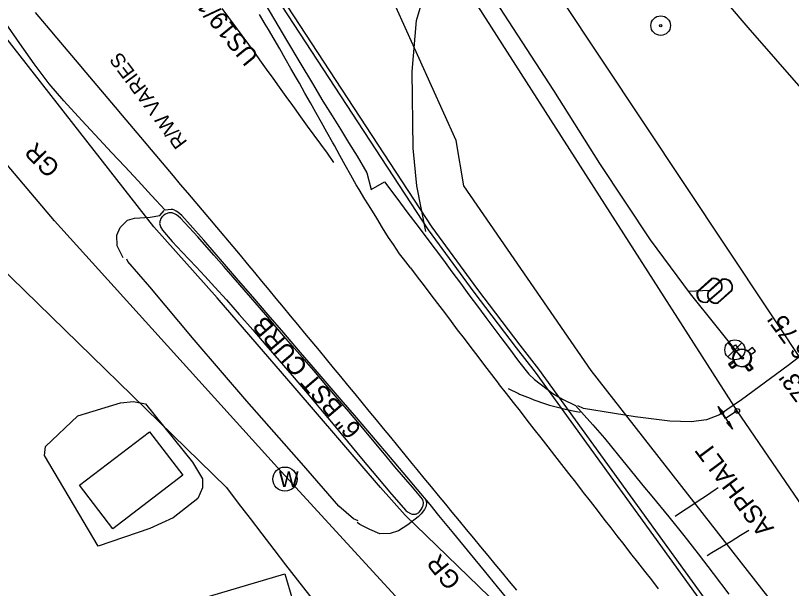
# Model space of a CAD drawing. Extents: x 472260 to 482161, y 489063 to 507124.
# Drawn here: x 473822.3 to 473994.7, y 505863.8 to 505991.2 of the extents above; entities that cross this region are included whole.
import ezdxf

# ---------------------------------------------------------------- set-up
doc = ezdxf.new("R2010")
doc.units = 0
for name, color, linetype in [('Exist Drainage Structure Drop Inlet CELL', 7, 'Continuous'), ('Exist Other Culture Gas Pump or Vent Leader', 7, 'Continuous'), ('Exist Other Culture Gas Pump or Vent Text', 7, 'Continuous'), ('Exist Plan Preparation Watershed Blue', 7, 'Continuous'), ('Exist Roads Change in Surface', 7, 'Continuous'), ('Exist Structure Minor Drop Inlet Cogo Elevation', 7, 'Continuous'), ('Exist Structure Minor Pipes CMP 15 Inch Cogo Point CELL', 7, 'Continuous'), ('Exist Structure Minor Pipes CMP 66 Inch Cogo Point CELL', 7, 'Continuous'), ('Prop Drainage Structure Box Number Symbol CELL', 7, 'Continuous'), ('Prop Drainage Structure Catch Basin Convert From Junction Box Label', 7, 'Continuous'), ('Prop Drainage Structure Drop Inlet Grate 2 Narrow Slots and Sag Grates 840 24 CELL', 7, 'Continuous'), ('Prop Drainage Structure Drop Inlet Grate 2 Wide Slots and Sag Grates 840 22 Label', 7, 'Continuous'), ('Prop Drainage Structure Junction Box with Manhole TB CELL', 7, 'Continuous'), ('Prop Drainage Structure Junction Box with Manhole TB Label', 7, 'Continuous'), ('Prop Drainage Structure Pipe CSP 60in Label', 7, 'Continuous'), ('Prop Drainage Structure Pipe CSP 66in Label', 7, 'Continuous'), ('Prop Drainage Structure Pipe RCP 18in Class III', 7, 'Continuous'), ('Prop Drainage Structure Pipe RCP 24in Class III Label', 7, 'Continuous'), ('Prop Drainage Structure Pipe Stub Out CELL', 7, 'Continuous'), ('Prop Earthen Structure Ditch Flow Line', 7, 'Continuous'), ('Prop Earthen Structure False Sump CELL', 7, 'Continuous'), ('Prop Earthen Structure False Sump Label', 7, 'Continuous'), ('Prop Horizontal Alignment Station Label', 7, 'Continuous'), ('Prop Roadway Culvert', 7, 'Continuous'), ('Prop SS Fill Line', 7, 'Continuous'), ('Raster_Level_0', 7, 'Continuous')]:
    doc.layers.add(name, color=color, linetype=linetype)

msp = doc.modelspace()

# ---------------------------------------------------------------- linework, layer by layer
at = {"layer": 'Exist Drainage Structure Drop Inlet CELL'}
msp.add_lwpolyline([(473983.69, 505918.44), (473980.54, 505915.29), (473982.12, 505916.87), (473983.69, 505915.29), (473980.54, 505918.44)], dxfattribs=at)
msp.add_circle((473982.12, 505916.87), 2.23, dxfattribs=at)
at = {"layer": 'Exist Plan Preparation Watershed Blue'}
msp.add_lwpolyline([(473836.55, 505886.76), (473852.1, 505898.67), (473859.52, 505888.98), (473843.98, 505877.07)], close=True, dxfattribs=at)
at = {"layer": 'Exist Structure Minor Drop Inlet Cogo Elevation'}
for p, q in [((473869.19, 505886.24), (473671.42, 506079.35)), ((474017.04, 505884.27), (473932.9, 506011.12))]:
    msp.add_line(p, q, dxfattribs=at)
msp.add_arc((478558.54, 509466.62), 5899.93, 217.36226, 218.70549, dxfattribs=at)
at = {"layer": 'Exist Structure Minor Pipes CMP 66 Inch Cogo Point CELL'}
msp.add_line((473976.52, 505930.08), (473971.91, 505929.86), dxfattribs=at)
for points in [[(473983.65, 505915.1), (473972.3, 505929.34), (473963.38, 505941.33), (473952.16, 505958.29), (473941.91, 505974.52), (473929.94, 505993), (473910.62, 506022.02), (473884.84, 506059.99), (473862.8, 506095.47), (473844.66, 506122.88), (473830.77, 506144.01), (473825.93, 506150.59), (473817.41, 506150.95), (473796.14, 506152.43), (473785.2, 506152.93), (473776.92, 506162.24)], [(473921.44, 505846.02), (473887.79, 505882.78), (473879.78, 505891.54), (473831, 505945.55), (473807.05, 505973.81), (473771.45, 506017.03), (473736.95, 506058.76), (473715.4, 506086.94)]]:
    msp.add_lwpolyline(points, dxfattribs=at)
at = {"layer": 'Prop Drainage Structure Box Number Symbol CELL'}
msp.add_lwpolyline([(473902.72, 505888.5), (473905.88, 505884.75), (473909.07, 505881.14), (473909.41, 505880.82), (473910.07, 505880.48), (473910.24, 505880.41), (473910.41, 505880.36), (473910.56, 505880.32), (473910.71, 505880.3), (473910.86, 505880.3), (473911.01, 505880.3), (473911.16, 505880.33), (473911.32, 505880.37), (473911.48, 505880.43), (473911.65, 505880.53), (473911.82, 505880.65), (473912, 505880.81), (473912.32, 505881.17), (473912.45, 505881.35), (473912.66, 505881.73), (473912.82, 505882.1), (473912.88, 505882.29), (473912.92, 505882.47), (473912.95, 505882.64), (473912.95, 505882.79), (473912.94, 505882.93), (473912.88, 505883.19), (473912.79, 505883.46), (473912.71, 505883.63), (473912.37, 505884.11), (473910.5, 505886.33), (473906.58, 505890.88), (473904.3, 505893.65), (473900.92, 505897.72), (473898.75, 505900.31), (473896.38, 505903.13), (473893.89, 505906.06), (473891.28, 505909.11), (473888.56, 505912.26), (473885.99, 505915.25), (473883.8, 505917.78), (473880.62, 505921.47), (473877.91, 505924.62), (473874.57, 505928.51), (473870.7, 505933), (473868.6, 505935.42), (473866.4, 505937.94), (473862.83, 505942.02), (473858.96, 505946.18), (473858.47, 505946.62), (473858.06, 505946.91), (473857.67, 505947.13), (473857.48, 505947.21), (473857.29, 505947.27), (473857.1, 505947.31), (473856.92, 505947.34), (473856.74, 505947.35), (473856.55, 505947.34), (473856.37, 505947.31), (473856.18, 505947.26), (473856, 505947.2), (473855.81, 505947.12), (473855.63, 505947.02), (473855.28, 505946.79), (473855.02, 505946.59), (473854.94, 505946.5), (473854.79, 505946.31), (473854.64, 505946.08), (473854.57, 505945.94), (473854.5, 505945.78), (473854.39, 505945.41), (473854.36, 505945.2), (473854.35, 505944.99), (473854.38, 505944.77), (473854.43, 505944.54), (473854.51, 505944.31), (473854.63, 505944.05), (473854.98, 505943.48), (473857.16, 505940.96), (473859.37, 505938.6), (473862.46, 505935.32), (473864.38, 505933.26), (473866.61, 505930.81), (473869.16, 505927.96), (473872.01, 505924.72), (473875.01, 505921.29), (473877.97, 505917.88), (473880.89, 505914.5), (473883.78, 505911.13), (473886.71, 505907.7), (473889.73, 505904.1), (473892.87, 505900.36), (473896.1, 505896.46), (473899.18, 505892.74)], close=True, dxfattribs=at)
at = {"layer": 'Prop Drainage Structure Catch Basin Convert From Junction Box Label'}
for p, q in [((473914.08, 505943.57), (473854.69, 506034.43)), ((473914.9, 505944.14), (473855.53, 506034.98)), ((473853.04, 505944.25), (473809.83, 505999.54)), ((473992.97, 505835.65), (473937.8, 505911.94)), ((473993.78, 505836.24), (473938.59, 505912.55)), ((473934.83, 505855.02), (473908.91, 505880.13))]:
    msp.add_line(p, q, dxfattribs=at)
for points in [[(473908.91, 505880.13), (473903.4, 505886.28), (473884.44, 505908.32), (473867.16, 505928.44), (473853.04, 505944.25)], [(473937.8, 505911.94), (473933.63, 505917.3), (473924.23, 505929.72), (473914.08, 505943.57)], [(473938.59, 505912.55), (473934.42, 505917.91), (473925.03, 505930.32), (473914.9, 505944.14)]]:
    msp.add_lwpolyline(points, dxfattribs=at)
at = {"layer": 'Prop Drainage Structure Drop Inlet Grate 2 Narrow Slots and Sag Grates 840 24 CELL'}
for points in [[(473893.07, 505958.55), (473891.6, 505960.57), (473890.13, 505962.59), (473888.67, 505964.62), (473887.2, 505966.64), (473885.73, 505968.67), (473884.27, 505970.69), (473883.91, 505971.18), (473882.45, 505973.21), (473880.99, 505975.24), (473879.53, 505977.27), (473878.07, 505979.3), (473876.62, 505981.33), (473875.61, 505982.73), (473874.13, 505984.74), (473872.65, 505986.76), (473871.17, 505988.77), (473869.69, 505990.78), (473868.21, 505992.8)], [(473893.07, 505958.55), (473891.6, 505960.57), (473890.13, 505962.59), (473888.67, 505964.62), (473887.2, 505966.64), (473885.73, 505968.67), (473884.27, 505970.69), (473883.91, 505971.18), (473882.45, 505973.21), (473880.99, 505975.24), (473879.53, 505977.27), (473878.07, 505979.3), (473876.62, 505981.33), (473875.61, 505982.73), (473874.13, 505984.74), (473872.65, 505986.76), (473871.17, 505988.77), (473869.69, 505990.78), (473868.21, 505992.8)], [(473826.69, 505991.87), (473828.31, 505989.96), (473829.92, 505988.05), (473831.53, 505986.14), (473833.14, 505984.23), (473834.76, 505982.32), (473836.37, 505980.41), (473837.98, 505978.5), (473839.59, 505976.59), (473841.2, 505974.68), (473842.82, 505972.77), (473844.43, 505970.86), (473846.04, 505968.95), (473847.65, 505967.04), (473849.26, 505965.13), (473850.88, 505963.22), (473852.49, 505961.31), (473854.1, 505959.4), (473855.71, 505957.49), (473857.33, 505955.58), (473858.94, 505953.67), (473860.55, 505951.76), (473862.16, 505949.85), (473863.77, 505947.94), (473865.39, 505946.03), (473867, 505944.12), (473868.61, 505942.21), (473869, 505941.75), (473870.6, 505939.82), (473872.2, 505937.9), (473873.79, 505935.98), (473875.39, 505934.05), (473876.98, 505932.13), (473878.58, 505930.21), (473880.18, 505928.28), (473881.77, 505926.36), (473883.37, 505924.44), (473884.96, 505922.51), (473886.56, 505920.59), (473888.16, 505918.67), (473889.75, 505916.74), (473891.34, 505914.81), (473892.92, 505912.88), (473894.51, 505910.95), (473896.1, 505909.02), (473897.68, 505907.08), (473899.27, 505905.15), (473900.85, 505903.22), (473902.44, 505901.29), (473904.03, 505899.36), (473905.61, 505897.42), (473907.2, 505895.49), (473908.79, 505893.56), (473910.37, 505891.63), (473911.47, 505890.29), (473913.06, 505888.36), (473914.64, 505886.42), (473916.23, 505884.49), (473917.81, 505882.56), (473919.28, 505880.77), (473920.87, 505878.84), (473922.47, 505876.92), (473924.06, 505874.99), (473925.65, 505873.06), (473927.24, 505871.13), (473928.83, 505869.2), (473930.42, 505867.28), (473932.02, 505865.35), (473933.61, 505863.42)], [(473910.06, 505935.12), (473908.52, 505937.09), (473907.65, 505938.2), (473906.26, 505940.27), (473905.18, 505941.87), (473903.87, 505944), (473902.56, 505946.13), (473901.25, 505948.26), (473899.94, 505950.39), (473898.64, 505952.52), (473898.01, 505953.54), (473896.8, 505955.73), (473895.59, 505957.91), (473894.38, 505960.1), (473893.17, 505962.28), (473892.74, 505963.07), (473891.52, 505965.25), (473890.29, 505967.43), (473889.07, 505969.61), (473887.85, 505971.79), (473886.63, 505973.97), (473885.41, 505976.15), (473884.77, 505977.29), (473883.51, 505979.45), (473882.26, 505981.62), (473881.01, 505983.78), (473879.76, 505985.94), (473878.51, 505988.11), (473877.82, 505989.29), (473876.52, 505991.42)], [(473910.06, 505935.12), (473911.56, 505933.12), (473913.07, 505931.13), (473914.58, 505929.13), (473916.08, 505927.14), (473917.59, 505925.14), (473919.1, 505923.15), (473920.45, 505921.35), (473921.97, 505919.37), (473923.49, 505917.38), (473925.01, 505915.4), (473926.53, 505913.41), (473928.04, 505911.42), (473929.56, 505909.44), (473929.8, 505909.12), (473931.34, 505907.15), (473932.87, 505905.18), (473934.41, 505903.21), (473935.94, 505901.23), (473937.48, 505899.26), (473939.01, 505897.29), (473940.55, 505895.31), (473942.08, 505893.34), (473943.62, 505891.37), (473945.16, 505889.39), (473946.69, 505887.42), (473948.23, 505885.45), (473948.44, 505885.17), (473949.97, 505883.19), (473951.51, 505881.22), (473953.04, 505879.24), (473954.57, 505877.27), (473955.89, 505875.55), (473957.43, 505873.58), (473958.97, 505871.61), (473960.51, 505869.64), (473962.05, 505867.67), (473963.58, 505865.7), (473965.12, 505863.73)], [(473931.79, 505908.27), (473934.03, 505907.17), (473934.3, 505907.04), (473936.62, 505906.1), (473937.45, 505905.77), (473939.82, 505904.95), (473940.93, 505904.57), (473943.35, 505903.94), (473944.46, 505903.65), (473946.92, 505903.19), (473947.74, 505903.03)], [(473968.89, 505879.89), (473970.96, 505881.3), (473971.64, 505881.76), (473973.72, 505883.13), (473975.81, 505884.51), (473977.76, 505885.8), (473978.44, 505886.25)], [(473985.24, 505876.68), (473983.41, 505875.59), (473981.27, 505874.29), (473979.13, 505873), (473976.99, 505871.71), (473975.97, 505871.1)]]:
    msp.add_lwpolyline(points, dxfattribs=at)
at = {"layer": 'Prop Drainage Structure Junction Box with Manhole TB CELL'}
msp.add_lwpolyline([(474025.5, 505841.03), (474016.8, 505853.38), (474003.17, 505873.29), (473982.67, 505903.28)], dxfattribs=at)
at = {"layer": 'Prop Drainage Structure Junction Box with Manhole TB Label'}
msp.add_line((473982.67, 505903.28), (473771.87, 506232.85), dxfattribs=at)
at = {"layer": 'Prop Drainage Structure Pipe CSP 60in Label'}
msp.add_lwpolyline([(473993.12, 505857.26), (473950.19, 505912.29), (473921.95, 505953.32), (473920.19, 505963.44), (473906.49, 505993.78), (473883.24, 506041.48), (473854.16, 506094.89), (473827.04, 506143.02), (473808.55, 506179.79), (473799.92, 506204.47), (473799.68, 506209.11)], dxfattribs=at)
at = {"layer": 'Prop Drainage Structure Pipe CSP 66in Label'}
msp.add_line((473882.17, 505888.11), (473882.17, 505888.11), dxfattribs=at)
msp.add_circle((473882.17, 505888.12), 2.69, dxfattribs=at)
at = {"layer": 'Prop Drainage Structure Pipe RCP 18in Class III'}
for points in [[(473846.23, 505937.34), (473844.9, 505940), (473844.87, 505942.34), (473845.57, 505944.07), (473847.24, 505945.71), (473848.73, 505946.18), (473852.25, 505946.39), (473854.37, 505946.76), (473855.37, 505947.83)], [(473898.43, 505878.88), (473897.43, 505879.33), (473894.18, 505882.14), (473885.84, 505891.65), (473873.72, 505905.48), (473862.02, 505919.12), (473852.14, 505930.86), (473847.26, 505936.54), (473847.09, 505937.05)], [(473913.5, 505883.46), (473913.62, 505882.93), (473913.58, 505882.14), (473913.19, 505881.4), (473912.47, 505880.43), (473911.76, 505879.71), (473909.48, 505877.95), (473907.38, 505876.66), (473905.54, 505876.06), (473903.29, 505875.98), (473901.02, 505876.9), (473898.8, 505878.06), (473898.25, 505878.45)]]:
    msp.add_lwpolyline(points, dxfattribs=at)
at = {"layer": 'Prop Drainage Structure Pipe RCP 24in Class III Label'}
for radius in [2.18, 0.24]:
    msp.add_circle((473965.65, 505988.96), radius, dxfattribs=at)
at = {"layer": 'Prop Drainage Structure Pipe Stub Out CELL'}
for points in [[(473877.25, 505994.68), (473879.84, 505990.26), (473882.52, 505985.71), (473885.45, 505980.77), (473888.27, 505976.06), (473890.62, 505972.19), (473892.65, 505968.89), (473894.5, 505965.92), (473896.32, 505963), (473898.25, 505959.9), (473900.39, 505956.24), (473901.35, 505952.53), (473904.26, 505954.24), (473907.02, 505950.56), (473909.51, 505947.25), (473911.74, 505944.29), (473913.7, 505941.7), (473915.53, 505939.26), (473917.39, 505936.78), (473919.26, 505934.25), (473921.15, 505931.68), (473923.05, 505929.1), (473924.92, 505926.57), (473926.78, 505924.08), (473930.33, 505919.35), (473931.82, 505917.39), (473934.09, 505914.38), (473936.35, 505911.48), (473937.65, 505910.24), (473941.72, 505907.16), (473943.87, 505905.89), (473946.71, 505904.48), (473950.59, 505900.21), (473953.18, 505897.21), (473956.3, 505893.39), (473959.83, 505889), (473961.71, 505886.7), (473963.67, 505884.33), (473967.44, 505879.74), (473970.76, 505875.61), (473973.95, 505871.54), (473977.33, 505867.11), (473980.77, 505862.51)], [(473932.54, 505860.4), (473929.43, 505864.18), (473926.5, 505867.73), (473923.38, 505871.52), (473919.69, 505876.03), (473916.39, 505880.07), (473914.42, 505882.46), (473911.58, 505885.89), (473909.26, 505888.63), (473905.59, 505892.95), (473900.56, 505898.86), (473897.63, 505902.31), (473894.69, 505905.75), (473891.59, 505909.38), (473888.48, 505913.01), (473885.2, 505916.83), (473881.92, 505920.65), (473878.47, 505924.65), (473875.02, 505928.66), (473871.89, 505932.28), (473868.76, 505935.9), (473864.14, 505941.24), (473861.14, 505944.68), (473859.25, 505946.73), (473858.39, 505947.49), (473858.05, 505947.71), (473857.5, 505947.98), (473857.28, 505948.06), (473857.1, 505948.09), (473856.88, 505948.09), (473855.57, 505947.94), (473852.55, 505951.22), (473849.56, 505954.45), (473846.6, 505957.63), (473843.68, 505960.77), (473841, 505963.62), (473837.05, 505967.86), (473833.03, 505972.25), (473829.83, 505976.03), (473826.49, 505980.44), (473823.28, 505984.98), (473820.08, 505989.55)]]:
    msp.add_lwpolyline(points, dxfattribs=at)
at = {"layer": 'Prop Earthen Structure Ditch Flow Line'}
for points in [[(473913.51, 505943.17), (473911.45, 505953.3), (473910.68, 505961.68), (473910.41, 505978.78), (473911.43, 505990.12), (473914.92, 506002.14), (473918.98, 506009.94), (473925.07, 506018.5), (473936, 506029.52), (473947.63, 506041.17), (473965.19, 506055.46), (473982.69, 506070.41), (473990.83, 506076.86), (474006.86, 506094.18), (474011.93, 506100.52), (474025.84, 506111.79), (474039.24, 506123), (474044.06, 506126.93)], [(474004.29, 506056.15), (473990.29, 506044.87), (473984.07, 506039.81), (473986.09, 506037.03), (473985.9, 506035.67), (473985.22, 506034.6), (473973.15, 506025.01), (473961.84, 506015.65), (473972.77, 506002.93), (473985.01, 505988.52), (473997.29, 505974.44)], [(474008.59, 505924.66), (473993.94, 505913.37), (473983.62, 505905.77), (473978.73, 505902.43), (473975.79, 505901.31), (473972.4, 505900.84), (473967.71, 505901.01), (473960.01, 505901.96), (473948.5, 505903.82), (473947.22, 505904.44)], [(473836.15, 505902.2), (473845.66, 505905.08), (473848.56, 505905.38), (473851.17, 505904.86), (473861.66, 505891.91), (473863.88, 505888.16), (473863.88, 505886.17), (473862.8, 505883.81), (473857.37, 505879.49), (473852.15, 505877.15), (473840.7, 505873.22)], [(473840.7, 505873.22), (473828.75, 505893.36), (473828.97, 505895.35), (473836.15, 505902.2)]]:
    msp.add_lwpolyline(points, dxfattribs=at)
at = {"layer": 'Prop Horizontal Alignment Station Label'}
for p, q in [((473983.65, 505915.1), (473983.65, 505915.1)), ((473983.83, 505915.06), (473983.83, 505915.06))]:
    msp.add_line(p, q, dxfattribs=at)
for points in [[(473982.13, 505916.37), (473981.39, 505917.43), (473982.23, 505918.01), (473982.99, 505916.94)], [(473985.66, 505915.82), (473986.68, 505916.6), (473986.06, 505917.41), (473985.02, 505916.61)], [(473981.79, 505914.42), (473980.73, 505913.68), (473981.32, 505912.84), (473982.37, 505913.58)], [(473982.63, 505913.49), (473981.6, 505912.7), (473980.98, 505913.52), (473982.02, 505914.31)], [(473984.32, 505913.24), (473985.06, 505912.18), (473985.9, 505912.77), (473985.15, 505913.84)], [(473984.59, 505913.23), (473985.37, 505912.21), (473986.19, 505912.83), (473985.4, 505913.85)]]:
    msp.add_lwpolyline(points, dxfattribs=at)
for centre, radius in [((473983.65, 505915.1), 1.98), ((473983.83, 505915.06), 1.98), ((473983.65, 505915.1), 0.243), ((473983.83, 505915.06), 0.243)]:
    msp.add_circle(centre, radius, dxfattribs=at)
at = {"layer": 'Prop Roadway Culvert'}
for p, q in [((473976.52, 505930.08), (473976.52, 505930.08)), ((473978.82, 505929.93), (473978.82, 505929.93))]:
    msp.add_line(p, q, dxfattribs=at)
for points in [[(473973.87, 505930.02), (473976.94, 505932.7)], [(473973.96, 505929.92), (473977.03, 505932.6)], [(473976.17, 505929.84), (473979.21, 505932.55)], [(473976.26, 505929.74), (473979.3, 505932.45)], [(473979.08, 505930.24), (473975.99, 505927.55)], [(473979.17, 505930.14), (473976.08, 505927.44)], [(473981.38, 505930.12), (473978.32, 505927.39)], [(473981.48, 505930.02), (473978.42, 505927.29)]]:
    msp.add_lwpolyline(points, dxfattribs=at)
for centre, radius, start, end in [((473977.49, 505930.93), 1.86, 334.7084, 107.3685), ((473977.5, 505930.94), 1.73, 336.1873, 105.9329), ((473979.79, 505930.79), 1.86, 335.3944, 108.0544), ((473979.8, 505930.8), 1.73, 336.8732, 106.6189), ((473975.54, 505929.22), 1.86, 154.2381, 287.0395), ((473975.54, 505929.22), 1.73, 156.361, 284.8424), ((473977.85, 505929.05), 1.86, 154.9241, 287.7255), ((473977.86, 505929.06), 1.73, 157.047, 285.5284)]:
    msp.add_arc(centre, radius, start, end, dxfattribs=at)
at = {"layer": 'Prop SS Fill Line'}
msp.add_lwpolyline([(473857.39, 505859.74), (473882.14, 505867.1), (473887.26, 505849.71)], dxfattribs=at)
at = {"layer": 'Raster_Level_0'}
for p, q in [((473980.07, 505901.62), (473978.38, 505904.26)), ((473978.38, 505904.26), (473981.6, 505899.24)), ((473982.67, 505903.28), (473980.07, 505901.62)), ((473982.67, 505903.28), (473982.67, 505903.28))]:
    msp.add_line(p, q, dxfattribs=at)
for points in [[(473978.38, 505904.26), (473979.73, 505902.78), (473979.22, 505902.95), (473979.17, 505902.47)], [(473981.6, 505899.24), (473980.24, 505900.71), (473980.76, 505900.54), (473980.81, 505901.03)]]:
    msp.add_lwpolyline(points, close=True, dxfattribs=at)
msp.add_circle((473982.67, 505903.28), 0.517, dxfattribs=at)

# ---------------------------------------------------------------- texts
at = {"layer": 'Exist Other Culture Gas Pump or Vent Leader'}
msp.add_text("TOP=1632.73'", height=4, rotation=126.6423, dxfattribs=at).set_placement((474015.48, 505885.24))
at = {"layer": 'Exist Other Culture Gas Pump or Vent Text'}
msp.add_text("INV OUT=1626.75'", height=4, rotation=126.1059, dxfattribs=at).set_placement((474019, 505889.39))
at = {"layer": 'Exist Roads Change in Surface'}
msp.add_text('ASPHALT', height=4, rotation=126.8458, dxfattribs=at).set_placement((473990.96, 505877.22))
at = {"layer": 'Exist Structure Minor Pipes CMP 15 Inch Cogo Point CELL'}
msp.add_text('R/W VARIES', height=3.2, rotation=126.6503, dxfattribs=at).set_placement((473860.61, 505963.06))
at = {"layer": 'Prop Drainage Structure Drop Inlet Grate 2 Wide Slots and Sag Grates 840 22 Label'}
msp.add_text('US19/129 BLAIRSVILLE HWY PAVED ROADWAY VARIES', height=4, rotation=129.2455, dxfattribs=at).set_placement((473876.55, 505982.14))
at = {"layer": 'Prop Drainage Structure Pipe CSP 66in Label'}
msp.add_text('W', height=3.5, dxfattribs=at).set_placement((473880.82, 505886.36))
at = {"layer": 'Prop Earthen Structure False Sump CELL'}
msp.add_text('6" BST CURB', height=4, rotation=130.48, dxfattribs=at).set_placement((473899.35, 505899.27))
at = {"layer": 'Prop Earthen Structure False Sump Label'}
for rotation, p in [(134.5217, (473832.48, 505957.61)), (128.8933, (473921.53, 505865.59))]:
    msp.add_text('GR', height=4, rotation=rotation, dxfattribs=at).set_placement(p)

doc.saveas('drawing.dxf')
